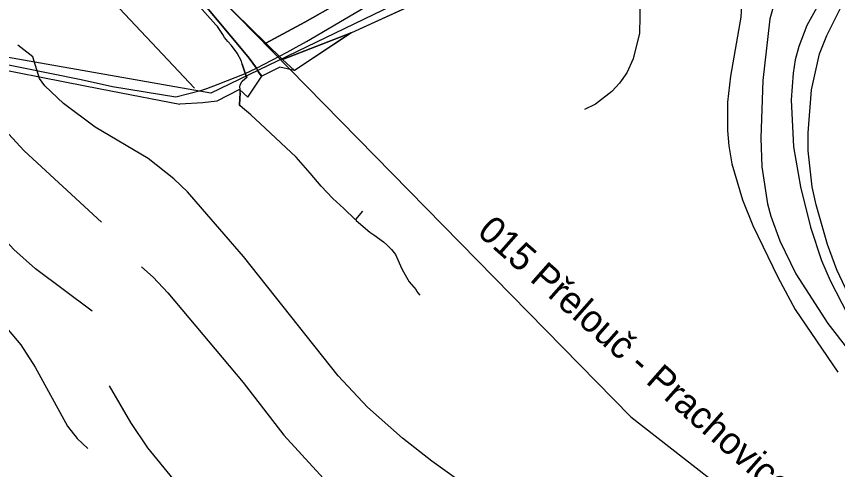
# Model space of a CAD drawing. Extents: x -662620 to -656370, y -1067090 to -1062990.
# Drawn here: x -657625.9 to -657170, y -1065207 to -1064955.3 of the extents above; entities that cross this region are included whole.
import ezdxf

# ---------------------------------------------------------------- set-up
doc = ezdxf.new("R2010")
doc.units = 0
for name, color, linetype in [('HRANICE_KATASTRÁLNÍHO_ÚZEMÍ', 7, 'Continuous'), ('OBVOD_PÚ', 7, 'Continuous'), ('ORNÁ_PŮDA_-_STÁVAJÍCÍ', 7, 'Continuous'), ('OSTATNÍ_PLOCHA_-_STÁVAJÍCÍ', 7, 'Continuous'), ('POPIS_SILNICE_II__A_III__TŘÍDY', 7, 'Continuous'), ('SDELOVACÍ_VEDENÍ_-_PODZEMNÍ', 7, 'Continuous'), ('SILNICE_II__TŘÍDY_A_III__TŘÍDY', 7, 'Continuous'), ('VODNÍ_TOK', 7, 'Continuous'), ('VRSTEVNICE_ZDŮRAZNĚNÁ', 7, 'Continuous'), ('VRSTEVNICE_ZÁKLADNÍ', 7, 'Continuous'), ('ZELEZNICNI_TRAT', 7, 'Continuous')]:
    doc.layers.add(name, color=color, linetype=linetype)

msp = doc.modelspace()

# ---------------------------------------------------------------- linework, layer by layer
at = {"layer": 'HRANICE_KATASTRÁLNÍHO_ÚZEMÍ'}
msp.add_lwpolyline([(-657656.92, -1064976.75), (-657589.9, -1064990.39), (-657572.57, -1064994.13), (-657537.45, -1065000), (-657522.96, -1064996.3), (-657520.18, -1064995.23), (-657513.93, -1064992.97), (-657499.28, -1064987.24), (-657492.59, -1064984.03), (-657475.58, -1064975.12), (-657470.56, -1064972.39), (-657464.77, -1064969.19), (-657422.58, -1064944.17), (-657408.63, -1064936.99), (-657378.41, -1064924.55), (-657358, -1064921.37), (-657311.03, -1064916.41), (-657290.29, -1064912.68), (-657280.95, -1064906.79), (-657249.28, -1064895.99), (-657151.46, -1064877.38)], dxfattribs=at)
at = {"layer": 'OBVOD_PÚ'}
for points in [[(-657373.59, -1064934.12), (-657439.94, -1064964.44)], [(-657523.05, -1064947.06), (-657498.34, -1064976.49)], [(-657439.94, -1064964.44), (-657471.5, -1064985.27)], [(-657498.34, -1064976.49), (-657496.65, -1064978.5)], [(-657496.65, -1064978.5), (-657492.59, -1064984.03)], [(-657649.97, -1064981.55), (-657587.73, -1064993.78)], [(-657492.59, -1064984.03), (-657491.66, -1064985.86)], [(-657479.67, -1064983.44), (-657489.73, -1064988.49)], [(-657471.5, -1064985.27), (-657479.67, -1064983.44)], [(-657497.42, -1065000.16), (-657489.73, -1064988.49)], [(-657491.66, -1064985.86), (-657489.73, -1064988.49)], [(-657587.73, -1064993.78), (-657573.51, -1064996.57)], [(-657573.51, -1064996.57), (-657535.11, -1065003.94)], [(-657501.99, -1064995.81), (-657514.6, -1065002.32)], [(-657497.42, -1065000.16), (-657501.99, -1064995.81)], [(-657514.6, -1065002.32), (-657522.32, -1065003.3)], [(-657522.32, -1065003.3), (-657535.11, -1065003.94)]]:
    msp.add_lwpolyline(points, dxfattribs=at)
at = {"layer": 'ORNÁ_PŮDA_-_STÁVAJÍCÍ'}
for p, q in [((-657487.47, -1064970.05), (-657520.56, -1064937.55)), ((-657447.51, -1064948.14), (-657465.77, -1064958.4)), ((-657465.77, -1064958.4), (-657487.47, -1064970.05))]:
    msp.add_line(p, q, dxfattribs=at)
msp.add_lwpolyline([(-657447.51, -1064948.14), (-657465.77, -1064958.4), (-657487.47, -1064970.05), (-657520.56, -1064937.55)], dxfattribs=at)
at = {"layer": 'OSTATNÍ_PLOCHA_-_STÁVAJÍCÍ'}
for p, q in [((-657520.56, -1064937.55), (-657487.47, -1064970.05)), ((-657520.56, -1064937.55), (-657487.47, -1064970.05)), ((-657498.34, -1064976.49), (-657523.05, -1064947.06)), ((-657498.34, -1064976.49), (-657523.05, -1064947.06)), ((-657465.77, -1064958.4), (-657447.52, -1064948.14)), ((-657465.77, -1064958.4), (-657447.52, -1064948.14)), ((-657407.47, -1064949.6), (-657439.94, -1064964.44)), ((-657407.47, -1064949.6), (-657439.94, -1064964.44)), ((-657487.47, -1064970.05), (-657465.77, -1064958.4)), ((-657487.47, -1064970.05), (-657465.77, -1064958.4)), ((-657440, -1064964.48), (-657478.21, -1064979.23)), ((-657478.21, -1064979.23), (-657440, -1064964.48)), ((-657440, -1064964.48), (-657478.21, -1064979.23)), ((-657478.21, -1064979.23), (-657440, -1064964.48)), ((-657440, -1064964.48), (-657471.5, -1064985.27)), ((-657440, -1064964.48), (-657471.5, -1064985.27)), ((-657439.94, -1064964.44), (-657440, -1064964.48)), ((-657439.94, -1064964.44), (-657440, -1064964.48)), ((-657487.47, -1064970.05), (-657478.21, -1064979.23)), ((-657478.21, -1064979.23), (-657487.47, -1064970.05)), ((-657487.47, -1064970.05), (-657478.21, -1064979.23)), ((-657478.21, -1064979.23), (-657487.47, -1064970.05)), ((-657496.65, -1064978.5), (-657498.34, -1064976.49)), ((-657496.65, -1064978.5), (-657498.34, -1064976.49)), ((-657492.59, -1064984.03), (-657496.65, -1064978.5)), ((-657492.59, -1064984.03), (-657496.65, -1064978.5)), ((-657478.21, -1064979.23), (-657471.53, -1064985.26)), ((-657471.53, -1064985.26), (-657478.21, -1064979.23)), ((-657478.21, -1064979.23), (-657471.53, -1064985.26)), ((-657471.53, -1064985.26), (-657478.21, -1064979.23)), ((-657491.66, -1064985.86), (-657492.59, -1064984.03)), ((-657491.66, -1064985.86), (-657492.59, -1064984.03)), ((-657479.67, -1064983.44), (-657489.67, -1064988.46)), ((-657479.67, -1064983.44), (-657489.67, -1064988.46)), ((-657471.53, -1064985.26), (-657479.67, -1064983.44)), ((-657471.53, -1064985.26), (-657479.67, -1064983.44)), ((-657489.93, -1064988.22), (-657491.66, -1064985.86)), ((-657489.93, -1064988.22), (-657491.66, -1064985.86)), ((-657489.68, -1064988.46), (-657489.93, -1064988.22)), ((-657489.68, -1064988.46), (-657489.93, -1064988.22)), ((-657489.67, -1064988.46), (-657489.68, -1064988.46)), ((-657489.67, -1064988.46), (-657489.68, -1064988.46)), ((-657471.5, -1064985.27), (-657471.53, -1064985.26)), ((-657471.5, -1064985.27), (-657471.53, -1064985.26))]:
    msp.add_line(p, q, dxfattribs=at)
for points in [[(-657407.47, -1064949.6), (-657439.94, -1064964.44), (-657440, -1064964.48), (-657478.21, -1064979.23), (-657487.47, -1064970.05), (-657465.77, -1064958.4), (-657447.52, -1064948.14), (-657432.67, -1064942.9), (-657409.19, -1064932.22), (-657394.38, -1064926.56), (-657378.32, -1064922.43), (-657377, -1064923.5), (-657374.55, -1064930.41), (-657375.03, -1064932.99), (-657373.62, -1064934.13), (-657376.06, -1064935.25), (-657393.46, -1064943.02)], [(-657407.47, -1064949.6), (-657439.94, -1064964.44), (-657440, -1064964.48), (-657478.21, -1064979.23), (-657487.47, -1064970.05), (-657465.77, -1064958.4), (-657447.52, -1064948.14), (-657432.67, -1064942.9), (-657409.19, -1064932.22), (-657394.38, -1064926.56), (-657378.32, -1064922.43), (-657377, -1064923.5), (-657374.55, -1064930.41), (-657375.03, -1064932.99), (-657373.62, -1064934.13), (-657376.06, -1064935.25), (-657393.46, -1064943.02)], [(-657440, -1064964.48), (-657471.5, -1064985.27), (-657471.53, -1064985.26), (-657478.21, -1064979.23)], [(-657440, -1064964.48), (-657471.5, -1064985.27), (-657471.53, -1064985.26), (-657478.21, -1064979.23)]]:
    msp.add_lwpolyline(points, close=True, dxfattribs=at)
msp.add_lwpolyline([(-657520.56, -1064937.55), (-657487.47, -1064970.05), (-657478.21, -1064979.23), (-657471.53, -1064985.26), (-657479.67, -1064983.44), (-657489.67, -1064988.46), (-657489.68, -1064988.46), (-657489.93, -1064988.22), (-657491.66, -1064985.86), (-657492.59, -1064984.03), (-657496.65, -1064978.5), (-657498.34, -1064976.49), (-657523.05, -1064947.06)], dxfattribs=at)
msp.add_lwpolyline([(-657520.56, -1064937.55), (-657487.47, -1064970.05), (-657478.21, -1064979.23), (-657471.53, -1064985.26), (-657479.67, -1064983.44), (-657489.67, -1064988.46), (-657489.68, -1064988.46), (-657489.93, -1064988.22), (-657491.66, -1064985.86), (-657492.59, -1064984.03), (-657496.65, -1064978.5), (-657498.34, -1064976.49), (-657523.05, -1064947.06)], dxfattribs=at)
at = {"layer": 'SDELOVACÍ_VEDENÍ_-_PODZEMNÍ'}
for points in [[(-657437.43, -1065068.09), (-657437.81, -1065068.15), (-657444.14, -1065061.94), (-657450.14, -1065056.35), (-657456.63, -1065049.5), (-657462.83, -1065042.37), (-657470.61, -1065033.44), (-657479.13, -1065025.51), (-657490.5, -1065014.69), (-657495.73, -1065009.91), (-657501.69, -1065004.93), (-657502.08, -1065004.43), (-657501.65, -1064997.7), (-657501.66, -1064995.51), (-657501.8, -1064994.56), (-657501.71, -1064993.21), (-657500.57, -1064991.28), (-657497.81, -1064988.75), (-657498.54, -1064987.88), (-657500.65, -1064981.82), (-657500.87, -1064980.15), (-657503.3, -1064975.65), (-657506.54, -1064971.46), (-657508.52, -1064969.3), (-657510.44, -1064967), (-657511.26, -1064965.35), (-657514.3, -1064960.85), (-657515.25, -1064959.91), (-657525.98, -1064947.94)], [(-657437.43, -1065068.09), (-657437.81, -1065068.15), (-657444.14, -1065061.94), (-657450.14, -1065056.35), (-657456.63, -1065049.5), (-657462.83, -1065042.37), (-657470.61, -1065033.44), (-657479.13, -1065025.51), (-657490.5, -1065014.69), (-657495.73, -1065009.91), (-657501.69, -1065004.93), (-657502.08, -1065004.43), (-657501.65, -1064997.7), (-657501.66, -1064995.51), (-657501.8, -1064994.56), (-657501.71, -1064993.21), (-657500.57, -1064991.28), (-657497.81, -1064988.75), (-657498.54, -1064987.88), (-657500.65, -1064981.82), (-657500.87, -1064980.15), (-657503.3, -1064975.65), (-657506.54, -1064971.46), (-657508.52, -1064969.3), (-657510.44, -1064967), (-657511.26, -1064965.35), (-657514.3, -1064960.85), (-657515.25, -1064959.91), (-657525.98, -1064947.94)], [(-657437.43, -1065068.09), (-657437.81, -1065068.15), (-657444.14, -1065061.94), (-657450.14, -1065056.35), (-657456.63, -1065049.5), (-657462.83, -1065042.37), (-657470.61, -1065033.44), (-657479.13, -1065025.51), (-657490.5, -1065014.69), (-657495.73, -1065009.91), (-657501.69, -1065004.93), (-657502.08, -1065004.43), (-657501.65, -1064997.7), (-657501.66, -1064995.51), (-657501.8, -1064994.56), (-657501.71, -1064993.21), (-657500.57, -1064991.28), (-657497.81, -1064988.75), (-657498.54, -1064987.88), (-657500.65, -1064981.82), (-657500.87, -1064980.15), (-657503.3, -1064975.65), (-657506.54, -1064971.46), (-657508.52, -1064969.3), (-657510.44, -1064967), (-657511.26, -1064965.35), (-657514.3, -1064960.85), (-657515.25, -1064959.91), (-657525.98, -1064947.94)], [(-657437.43, -1065068.09), (-657437.81, -1065068.15), (-657444.14, -1065061.94), (-657450.14, -1065056.35), (-657456.63, -1065049.5), (-657462.83, -1065042.37), (-657470.61, -1065033.44), (-657479.13, -1065025.51), (-657490.5, -1065014.69), (-657495.73, -1065009.91), (-657501.69, -1065004.93), (-657502.08, -1065004.43), (-657501.65, -1064997.7), (-657501.66, -1064995.51), (-657501.8, -1064994.56), (-657501.71, -1064993.21), (-657500.57, -1064991.28), (-657497.81, -1064988.75), (-657498.54, -1064987.88), (-657500.65, -1064981.82), (-657500.87, -1064980.15), (-657503.3, -1064975.65), (-657506.54, -1064971.46), (-657508.52, -1064969.3), (-657510.44, -1064967), (-657511.26, -1064965.35), (-657514.3, -1064960.85), (-657515.25, -1064959.91), (-657525.98, -1064947.94)], [(-657500.65, -1064981.82), (-657498.54, -1064987.88)], [(-657500.65, -1064981.82), (-657498.54, -1064987.88)], [(-657500.65, -1064981.82), (-657498.54, -1064987.88)], [(-657500.65, -1064981.82), (-657498.54, -1064987.88)], [(-657501.65, -1064997.7), (-657502.08, -1065004.43)], [(-657501.65, -1064997.7), (-657502.08, -1065004.43)], [(-657501.65, -1064997.7), (-657502.08, -1065004.43)], [(-657501.65, -1064997.7), (-657502.08, -1065004.43)], [(-657437.43, -1065068.09), (-657433.54, -1065063.54)], [(-657437.43, -1065068.09), (-657433.54, -1065063.54)], [(-657437.43, -1065068.09), (-657433.54, -1065063.54)], [(-657437.43, -1065068.09), (-657433.54, -1065063.54)], [(-657437.43, -1065068.09), (-657433.54, -1065063.54)], [(-657437.43, -1065068.09), (-657433.54, -1065063.54)], [(-657437.43, -1065068.09), (-657433.54, -1065063.54)], [(-657437.43, -1065068.09), (-657433.54, -1065063.54)], [(-657437.43, -1065068.09), (-657437.28, -1065068.59), (-657429.67, -1065075.11), (-657427.46, -1065076.59), (-657422.04, -1065080.48), (-657420.17, -1065082.15), (-657417.71, -1065084.71), (-657415.52, -1065087.47), (-657412, -1065095.42), (-657410.11, -1065098.9), (-657407.81, -1065102.73), (-657404.03, -1065107.07), (-657403.57, -1065108.04), (-657402.96, -1065108.91), (-657401.86, -1065110.16)], [(-657437.43, -1065068.09), (-657437.28, -1065068.59), (-657429.67, -1065075.11), (-657427.46, -1065076.59), (-657422.04, -1065080.48), (-657420.17, -1065082.15), (-657417.71, -1065084.71), (-657415.52, -1065087.47), (-657412, -1065095.42), (-657410.11, -1065098.9), (-657407.81, -1065102.73), (-657404.03, -1065107.07), (-657403.57, -1065108.04), (-657402.96, -1065108.91), (-657401.86, -1065110.16)], [(-657437.43, -1065068.09), (-657437.28, -1065068.59), (-657429.67, -1065075.11), (-657427.46, -1065076.59), (-657422.04, -1065080.48), (-657420.17, -1065082.15), (-657417.71, -1065084.71), (-657415.52, -1065087.47), (-657412, -1065095.42), (-657410.11, -1065098.9), (-657407.81, -1065102.73), (-657404.03, -1065107.07), (-657403.57, -1065108.04), (-657402.96, -1065108.91), (-657401.86, -1065110.16)], [(-657437.43, -1065068.09), (-657437.28, -1065068.59), (-657429.67, -1065075.11), (-657427.46, -1065076.59), (-657422.04, -1065080.48), (-657420.17, -1065082.15), (-657417.71, -1065084.71), (-657415.52, -1065087.47), (-657412, -1065095.42), (-657410.11, -1065098.9), (-657407.81, -1065102.73), (-657404.03, -1065107.07), (-657403.57, -1065108.04), (-657402.96, -1065108.91), (-657401.86, -1065110.16)]]:
    msp.add_lwpolyline(points, dxfattribs=at)
at = {"layer": 'SILNICE_II__TŘÍDY_A_III__TŘÍDY'}
msp.add_lwpolyline([(-656503.21, -1065204.94), (-656518.95, -1065181.8), (-656633.74, -1065079.97), (-656784.63, -1064984.62), (-656982.74, -1064868.9), (-657019.77, -1064858.72), (-657063.28, -1064864.27), (-657281.76, -1064905.93), (-657326.19, -1064914.26), (-657364.15, -1064923.52), (-657517.89, -1064997.91), (-657772.52, -1064953.08)], dxfattribs=at)
at = {"layer": 'VODNÍ_TOK'}
msp.add_lwpolyline([(-657527.08, -1064995.16), (-657631.08, -1064884.35), (-657653.87, -1064867.57), (-657686.07, -1064868.88), (-657695.91, -1064864.17), (-657705.67, -1064829.18), (-657737.38, -1064821.4), (-657751.91, -1064811.56), (-657755.33, -1064798.73), (-657759.11, -1064712.83), (-657762.9, -1064695.08)], dxfattribs=at)
at = {"layer": 'VRSTEVNICE_ZDŮRAZNĚNÁ'}
for points in [[(-657146.96, -1064905.18), (-657165.36, -1064925.52), (-657176.08, -1064940.53), (-657187.08, -1064960.4), (-657191.51, -1064971.97), (-657193.51, -1064979.41), (-657194.66, -1064986.84), (-657195.66, -1065001.7), (-657194.37, -1065027.72), (-657190.51, -1065050.02), (-657185.08, -1065072.31), (-657178.93, -1065090.89), (-657174.07, -1065102.04), (-657164.5, -1065120.62), (-657151.06, -1065142.92), (-657135.2, -1065165.65), (-657116.47, -1065189.23), (-657107.61, -1065201.95), (-657095.32, -1065217.82)], [(-657659.38, -1064975.12), (-657657.83, -1064981.42), (-657652.76, -1064992.27), (-657645.47, -1065002.85), (-657636.89, -1065013.42), (-657621.6, -1065029.86), (-657578.64, -1065069.5)], [(-657556.5, -1065094.39), (-657550.04, -1065100.21), (-657541.84, -1065108.9), (-657500.1, -1065158.64), (-657477.52, -1065187.8), (-657447.51, -1065220.68), (-657430.07, -1065236.83), (-657402.05, -1065259.84), (-657391.9, -1065267.13), (-657377.61, -1065275.99), (-657361.17, -1065284.28), (-657333.73, -1065295.72), (-657316.58, -1065301.15), (-657273.7, -1065316.58), (-657242.25, -1065325.73), (-657199.37, -1065341.17), (-657179.36, -1065346.89), (-657147.92, -1065359.04), (-657099.32, -1065373.47), (-657056.44, -1065389.19), (-657019.28, -1065406.35), (-657002.13, -1065416.35), (-656990.55, -1065425.07)]]:
    msp.add_lwpolyline(points, dxfattribs=at)
at = {"layer": 'VRSTEVNICE_ZÁKLADNÍ'}
for points in [[(-657165.93, -1064754), (-657189.37, -1064774.3), (-657205.09, -1064791.02), (-657217.67, -1064805.74), (-657223.53, -1064814.03), (-657228.25, -1064823.32), (-657232, -1064835.17), (-657232.68, -1064840.19), (-657233.39, -1064861.06), (-657232.25, -1064877.07), (-657223.82, -1064919.95), (-657222.67, -1064937.1), (-657223.67, -1064955.68), (-657229.39, -1064988.55), (-657231.11, -1065002.85), (-657231.11, -1065018.57), (-657230.39, -1065027.15), (-657228.68, -1065037.15), (-657222.82, -1065057.16), (-657217.1, -1065071.46), (-657203.23, -1065100.04), (-657193.51, -1065118.05), (-657169.79, -1065152.93)], [(-657165.93, -1064754), (-657189.37, -1064774.3), (-657205.09, -1064791.02), (-657217.67, -1064805.74), (-657223.53, -1064814.03), (-657228.25, -1064823.32), (-657232, -1064835.17), (-657232.68, -1064840.19), (-657233.39, -1064861.06), (-657232.25, -1064877.07), (-657223.82, -1064919.95), (-657222.67, -1064937.1), (-657223.67, -1064955.68), (-657229.39, -1064988.55), (-657231.11, -1065002.85), (-657231.11, -1065018.57), (-657230.39, -1065027.15), (-657228.68, -1065037.15), (-657222.82, -1065057.16), (-657217.1, -1065071.46), (-657203.23, -1065100.04), (-657193.51, -1065118.05), (-657169.79, -1065152.93)], [(-657122.57, -1065175.98), (-657127.12, -1065168.18), (-657139.06, -1065152.36), (-657150.06, -1065135.2), (-657160.78, -1065116.34), (-657170.36, -1065096.04), (-657175.5, -1065082.03), (-657181.94, -1065060.02), (-657184.08, -1065050.02), (-657186.37, -1065030), (-657186.37, -1065020), (-657184.37, -1064995.99), (-657179.93, -1064975.98), (-657175.93, -1064965.97), (-657167.93, -1064949.96), (-657154.92, -1064929.95), (-657148.35, -1064921.95), (-657138.34, -1064911.37), (-657125.48, -1064900.79)], [(-657122.57, -1065175.98), (-657127.12, -1065168.18), (-657139.06, -1065152.36), (-657150.06, -1065135.2), (-657160.78, -1065116.34), (-657170.36, -1065096.04), (-657175.5, -1065082.03), (-657181.94, -1065060.02), (-657184.08, -1065050.02), (-657186.37, -1065030), (-657186.37, -1065020), (-657184.37, -1064995.99), (-657179.93, -1064975.98), (-657175.93, -1064965.97), (-657167.93, -1064949.96), (-657154.92, -1064929.95), (-657148.35, -1064921.95), (-657138.34, -1064911.37), (-657125.48, -1064900.79)], [(-657184.29, -1064913.14), (-657191.01, -1064919.93), (-657199.8, -1064933.67), (-657203.66, -1064942.82), (-657207.52, -1064956.54), (-657211.52, -1064990.84), (-657212.52, -1065022.86), (-657211.95, -1065038.87), (-657208.81, -1065059.45), (-657207.09, -1065066.31), (-657201.95, -1065080.03), (-657193.08, -1065098.33), (-657175.36, -1065125.77), (-657123.9, -1065192.09), (-657070.16, -1065254.84)], [(-657184.29, -1064913.14), (-657191.01, -1064919.93), (-657199.8, -1064933.67), (-657203.66, -1064942.82), (-657207.52, -1064956.54), (-657211.52, -1064990.84), (-657212.52, -1065022.86), (-657211.95, -1065038.87), (-657208.81, -1065059.45), (-657207.09, -1065066.31), (-657201.95, -1065080.03), (-657193.08, -1065098.33), (-657175.36, -1065125.77), (-657123.9, -1065192.09), (-657070.16, -1065254.84)], [(-657279.56, -1064945.96), (-657279.99, -1064964.54), (-657283.56, -1064978.83), (-657286.99, -1064986.55), (-657290.99, -1064992.27), (-657295.28, -1064996.99), (-657304.38, -1065003.99), (-657310.58, -1065006.9)], [(-657279.56, -1064945.96), (-657279.99, -1064964.54), (-657283.56, -1064978.83), (-657286.99, -1064986.55), (-657290.99, -1064992.27), (-657295.28, -1064996.99), (-657304.38, -1065003.99), (-657310.58, -1065006.9)], [(-657379.47, -1065213.67), (-657395.19, -1065202.38), (-657411.49, -1065189.52), (-657431.07, -1065172.37), (-657447.36, -1065154.93), (-657499.82, -1065088.61), (-657530.98, -1065052.73), (-657538.55, -1065045.44), (-657552.7, -1065034.29), (-657582.15, -1065016.85), (-657599.73, -1065003.56), (-657610.16, -1064993.84), (-657613.16, -1064989.7), (-657616.74, -1064977.69), (-657625.17, -1064971.26)], [(-657379.47, -1065213.67), (-657395.19, -1065202.38), (-657411.49, -1065189.52), (-657431.07, -1065172.37), (-657447.36, -1065154.93), (-657499.82, -1065088.61), (-657530.98, -1065052.73), (-657538.55, -1065045.44), (-657552.7, -1065034.29), (-657582.15, -1065016.85), (-657599.73, -1065003.56), (-657610.16, -1064993.84), (-657613.16, -1064989.7), (-657616.74, -1064977.69), (-657625.17, -1064971.26)], [(-657583.81, -1065118.97), (-657615.31, -1065095.47), (-657627.32, -1065084.75), (-657645.47, -1065064.88), (-657686.63, -1065014.14), (-657694.21, -1065006.85), (-657705.93, -1064998.42), (-657717.36, -1064993.56), (-657724.51, -1064992.27), (-657735.94, -1064992.27), (-657745.95, -1064994.41), (-657748.81, -1064996.13), (-657751.38, -1064998.7), (-657755.1, -1065003.99), (-657756.53, -1065007.28), (-657758.67, -1065019.71), (-657766.67, -1065020.86)], [(-657583.81, -1065118.97), (-657615.31, -1065095.47), (-657627.32, -1065084.75), (-657645.47, -1065064.88), (-657686.63, -1065014.14), (-657694.21, -1065006.85), (-657705.93, -1064998.42), (-657717.36, -1064993.56), (-657724.51, -1064992.27), (-657735.94, -1064992.27), (-657745.95, -1064994.41), (-657748.81, -1064996.13), (-657751.38, -1064998.7), (-657755.1, -1065003.99), (-657756.53, -1065007.28), (-657758.67, -1065019.71), (-657766.67, -1065020.86)], [(-657751.12, -1065063.94), (-657744.09, -1065051.16), (-657737.52, -1065043.01), (-657733.23, -1065039.58), (-657729.08, -1065038.15), (-657723.65, -1065038.01), (-657717.08, -1065040.15), (-657711.36, -1065044.15), (-657704.93, -1065051.59), (-657690.49, -1065077.74), (-657682.63, -1065090.04), (-657677.34, -1065096.75), (-657668.48, -1065104.33), (-657647.61, -1065116.34), (-657636.18, -1065124.34), (-657630.46, -1065129.34), (-657623.46, -1065137.63), (-657615.59, -1065150.07), (-657597.58, -1065182.94), (-657592.15, -1065189.8), (-657586.29, -1065195.23)], [(-657751.12, -1065063.94), (-657744.09, -1065051.16), (-657737.52, -1065043.01), (-657733.23, -1065039.58), (-657729.08, -1065038.15), (-657723.65, -1065038.01), (-657717.08, -1065040.15), (-657711.36, -1065044.15), (-657704.93, -1065051.59), (-657690.49, -1065077.74), (-657682.63, -1065090.04), (-657677.34, -1065096.75), (-657668.48, -1065104.33), (-657647.61, -1065116.34), (-657636.18, -1065124.34), (-657630.46, -1065129.34), (-657623.46, -1065137.63), (-657615.59, -1065150.07), (-657597.58, -1065182.94), (-657592.15, -1065189.8), (-657586.29, -1065195.23)], [(-657574.46, -1065160.44), (-657562.57, -1065180.94), (-657553.13, -1065194.95), (-657538.98, -1065212.1)], [(-657574.46, -1065160.44), (-657562.57, -1065180.94), (-657553.13, -1065194.95), (-657538.98, -1065212.1)]]:
    msp.add_lwpolyline(points, dxfattribs=at)
at = {"layer": 'ZELEZNICNI_TRAT'}
msp.add_lwpolyline([(-657872.38, -1063291.69), (-657828.75, -1063414.86), (-657720.97, -1063804.91), (-657620.89, -1064454.14), (-657561.87, -1064849.33), (-657551.61, -1064885.25), (-657531.08, -1064926.31), (-657284.73, -1065177.79), (-657212.15, -1065234.34), (-657115.62, -1065283.84), (-656952.27, -1065447.19), (-656874.3, -1065541.24), (-656849.55, -1065584.55), (-656835.94, -1065627.87), (-656828.52, -1065720.68), (-656823.57, -1065776.37), (-656803.76, -1065839.48), (-656761.69, -1065901.36), (-656706, -1065957.05), (-656650.31, -1066005.31), (-656571.11, -1066127.83), (-656465.92, -1066292.42), (-656439.93, -1066344.39), (-656370.02, -1066540.15)], dxfattribs=at)

# ---------------------------------------------------------------- texts
at = {"layer": 'POPIS_SILNICE_II__A_III__TŘÍDY'}
msp.add_text('015 Přelouč - Prachovice', height=15, rotation=318.6, dxfattribs=at).set_placement((-657370.74, -1065075.97))

doc.saveas('drawing.dxf')
